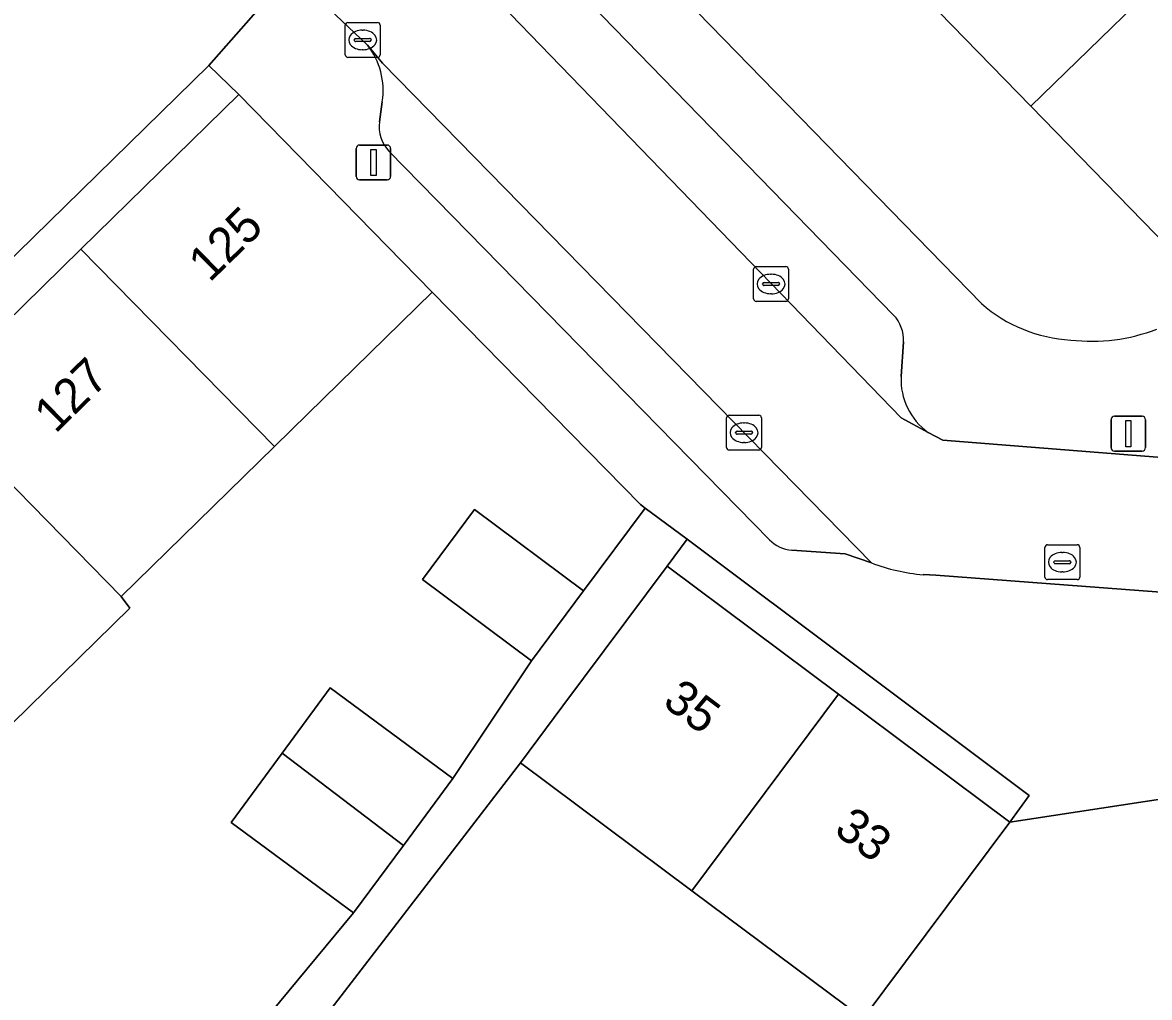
# Model space of a CAD drawing. Extents: x 159217 to 160349, y 381246 to 382172.
# Drawn here: x 159523.05 to 159555.39, y 381383.94 to 381411.93 of the extents above; entities that cross this region are included whole.
import ezdxf

# ---------------------------------------------------------------- set-up
doc = ezdxf.new("R2010")
doc.units = 0
for name, color, linetype in [('IMGEO_Erf', 7, 'Continuous'), ('IMGEO_Kolk', 7, 'Continuous'), ('IMGEO_Lichtmast', 7, 'Continuous'), ('IMGEO_Muur', 7, 'Continuous'), ('IMGEO_Pand', 7, 'Continuous'), ('IMGEO_Pand_nummerreeks', 7, 'Continuous'), ('IMGEO_Parkeervlak_open', 7, 'Continuous'), ('IMGEO_Rijbaan_lokaal_open', 7, 'Continuous'), ('IMGEO_Rioolput', 7, 'Continuous'), ('IMGEO_Voetpad_open', 7, 'Continuous')]:
    doc.layers.add(name, color=color, linetype=linetype)

msp = doc.modelspace()

# ---------------------------------------------------------------- linework, layer by layer
at = {"layer": 'IMGEO_Erf'}
for points in [[(159556.271, 381405.13), (159551.987, 381409.527), (159547.832, 381413.793), (159543.659, 381418.078), (159539.277, 381422.576), (159535.754, 381419.075), (159550.571, 381403.862)], [(159502.761, 381383.899), (159507.153, 381388.204), (159511.546, 381392.509), (159515.938, 381396.813), (159520.331, 381401.117), (159524.724, 381405.421), (159529.252, 381409.859), (159528.398, 381410.697), (159500, 381382.896)], [(159529.359, 381382.532), (159532.55, 381386.372), (159529.032, 381388.97), (159530.5, 381390.959), (159531.881, 381392.828), (159535.399, 381390.23), (159537.652, 381393.612), (159534.527, 381395.944), (159536.022, 381397.948), (159539.147, 381395.616), (159540.921, 381397.994), (159540.781, 381398.099), (159534.803, 381404.193), (159531.232, 381400.694), (159530.275, 381399.757), (159525.882, 381395.453), (159526.123, 381395.12), (159521.776, 381390.857), (159517.385, 381386.551), (159512.994, 381382.244)], [(159557.215, 381389.866), (159551.383, 381388.978), (159548.394, 381384.971), (159547.175, 381383.338), (159542.257, 381387.008), (159537.336, 381390.68), (159530.142, 381381.33)]]:
    msp.add_lwpolyline(points, dxfattribs=at)
msp.add_lwpolyline([(159542.123, 381397.095), (159541.545, 381396.32), (159546.464, 381392.649), (159551.383, 381388.978), (159551.943, 381389.746)], close=True, dxfattribs=at)
for centre, radius, start, end in [((159553.359, 381407.031), 4.221, 228.6546, 266.9275), ((159553.731, 381407.976), 5.195, 263.3872, 291.1084)]:
    msp.add_arc(centre, radius, start, end, dxfattribs=at)
at = {"layer": 'IMGEO_Kolk'}
for p, q in [((159532.31, 381411.003), (159532.31, 381411.855)), ((159532.385, 381411.929), (159533.237, 381411.929)), ((159533.311, 381411.855), (159533.311, 381411.003)), ((159532.612, 381411.472), (159533.01, 381411.472)), ((159532.798, 381411.709), (159532.823, 381411.709)), ((159532.569, 381411.423), (159532.569, 381411.435)), ((159533.007, 381411.386), (159532.609, 381411.386)), ((159532.821, 381411.149), (159532.796, 381411.149)), ((159533.053, 381411.435), (159533.053, 381411.423)), ((159533.237, 381410.929), (159532.385, 381410.929)), ((159544.031, 381403.998), (159544.031, 381404.85)), ((159544.106, 381404.924), (159544.958, 381404.924)), ((159544.519, 381404.704), (159544.544, 381404.704)), ((159545.032, 381404.85), (159545.032, 381403.998)), ((159544.29, 381404.418), (159544.29, 381404.43)), ((159544.728, 381404.381), (159544.33, 381404.381)), ((159544.333, 381404.467), (159544.731, 381404.467)), ((159544.774, 381404.43), (159544.774, 381404.418)), ((159544.542, 381404.144), (159544.517, 381404.144)), ((159544.958, 381403.924), (159544.106, 381403.924)), ((159543.256, 381399.73), (159543.256, 381400.582)), ((159543.331, 381400.656), (159544.183, 381400.656)), ((159544.257, 381400.582), (159544.257, 381399.73)), ((159543.515, 381400.15), (159543.515, 381400.162)), ((159543.558, 381400.199), (159543.956, 381400.199)), ((159543.744, 381400.436), (159543.769, 381400.436)), ((159543.999, 381400.162), (159543.999, 381400.15)), ((159543.953, 381400.113), (159543.555, 381400.113)), ((159543.767, 381399.876), (159543.742, 381399.876)), ((159544.183, 381399.656), (159543.331, 381399.656))]:
    msp.add_line(p, q, dxfattribs=at)
for points in [[(159532.31, 381411.003), (159532.31, 381411.855)], [(159532.385, 381411.929), (159533.237, 381411.929)], [(159533.311, 381411.855), (159533.311, 381411.003)], [(159533.237, 381410.929), (159532.385, 381410.929)], [(159544.031, 381403.998), (159544.031, 381404.85)], [(159544.106, 381404.924), (159544.958, 381404.924)], [(159545.032, 381404.85), (159545.032, 381403.998)], [(159544.958, 381403.924), (159544.106, 381403.924)], [(159543.256, 381399.73), (159543.256, 381400.582)], [(159543.331, 381400.656), (159544.183, 381400.656)], [(159544.257, 381400.582), (159544.257, 381399.73)], [(159544.183, 381399.656), (159543.331, 381399.656)]]:
    msp.add_lwpolyline(points, dxfattribs=at)
for centre, radius, start, end in [((159532.387, 381411.853), 0.0765, 91.552, 178.448), ((159532.387, 381411.853), 0.0765, 91.552, 178.448), ((159533.235, 381411.853), 0.0765, 1.552, 88.448), ((159533.235, 381411.853), 0.0765, 1.552, 88.448), ((159532.609, 381411.432), 0.0403, 85.8775, 175.7526), ((159533.014, 381411.434), 0.0386, 1.7309, 96.639), ((159532.606, 381411.422), 0.0366, 178.938, 274.7102), ((159533.01, 381411.429), 0.043, 264.8664, 352.4533), ((159532.387, 381411.005), 0.0765, 181.552, 268.448), ((159532.387, 381411.005), 0.0765, 181.552, 268.448), ((159533.235, 381411.005), 0.0765, 271.552, 358.448), ((159533.235, 381411.005), 0.0765, 271.552, 358.448), ((159544.108, 381404.848), 0.0765, 91.552, 178.448), ((159544.108, 381404.848), 0.0765, 91.552, 178.448), ((159544.956, 381404.848), 0.0765, 1.552, 88.448), ((159544.956, 381404.848), 0.0765, 1.552, 88.448), ((159544.33, 381404.427), 0.0403, 85.8775, 175.7526), ((159544.327, 381404.417), 0.0366, 178.938, 274.7102), ((159544.731, 381404.424), 0.043, 264.8664, 352.4533), ((159544.735, 381404.429), 0.0386, 1.7309, 96.639), ((159544.108, 381404), 0.0765, 181.552, 268.448), ((159544.108, 381404), 0.0765, 181.552, 268.448), ((159544.956, 381404), 0.0765, 271.552, 358.448), ((159544.956, 381404), 0.0765, 271.552, 358.448), ((159543.333, 381400.58), 0.0765, 91.552, 178.448), ((159543.333, 381400.58), 0.0765, 91.552, 178.448), ((159544.181, 381400.58), 0.0765, 1.552, 88.448), ((159544.181, 381400.58), 0.0765, 1.552, 88.448), ((159543.555, 381400.159), 0.0403, 85.8775, 175.7526), ((159543.552, 381400.149), 0.0366, 178.938, 274.7102), ((159543.956, 381400.156), 0.043, 264.8664, 352.4533), ((159543.96, 381400.161), 0.0386, 1.7309, 96.639), ((159543.333, 381399.732), 0.0765, 181.552, 268.448), ((159543.333, 381399.732), 0.0765, 181.552, 268.448), ((159544.181, 381399.732), 0.0765, 271.552, 358.448), ((159544.181, 381399.732), 0.0765, 271.552, 358.448)]:
    msp.add_arc(centre, radius, start, end, dxfattribs=at)
for centre, major_axis, ratio, start_param, end_param in [((159532.797, 381411.429), (-0.387, 0.002), 0.722429, 4.712389, 7.853982), ((159532.822, 381411.429), (-0.39, 0.002), 0.717154, 1.570796, 4.712389), ((159544.518, 381404.424), (-0.387, 0.002), 0.722429, 4.712389, 7.853982), ((159544.543, 381404.424), (-0.39, 0.002), 0.717154, 1.570796, 4.712389), ((159543.743, 381400.156), (-0.387, 0.002), 0.722429, 4.712389, 7.853982), ((159543.768, 381400.156), (-0.39, 0.002), 0.717154, 1.570796, 4.712389)]:
    msp.add_ellipse(centre, major_axis=major_axis, ratio=ratio, start_param=start_param, end_param=end_param, dxfattribs=at)
at = {"layer": 'IMGEO_Lichtmast'}
for p, q in [((159532.623, 381407.514), (159532.623, 381408.314)), ((159532.623, 381408.314), (159532.623, 381407.514)), ((159532.723, 381408.414), (159533.513, 381408.414)), ((159533.513, 381408.414), (159532.723, 381408.414)), ((159533.613, 381408.314), (159533.613, 381407.514)), ((159533.613, 381407.514), (159533.613, 381408.314)), ((159533.513, 381407.414), (159532.723, 381407.414)), ((159532.723, 381407.414), (159533.513, 381407.414)), ((159554.289, 381399.729), (159554.289, 381400.529)), ((159554.289, 381400.529), (159554.289, 381399.729)), ((159554.389, 381400.629), (159555.179, 381400.629)), ((159555.179, 381400.629), (159554.389, 381400.629)), ((159555.279, 381400.529), (159555.279, 381399.729)), ((159555.279, 381399.729), (159555.279, 381400.529)), ((159555.179, 381399.629), (159554.389, 381399.629)), ((159554.389, 381399.629), (159555.179, 381399.629))]:
    msp.add_line(p, q, dxfattribs=at)
for points in [[(159533.043, 381408.289), (159533.193, 381408.289), (159533.193, 381407.539), (159533.043, 381407.539), (159533.043, 381408.289)], [(159554.709, 381400.504), (159554.859, 381400.504), (159554.859, 381399.754), (159554.709, 381399.754), (159554.709, 381400.504)]]:
    msp.add_lwpolyline(points, dxfattribs=at)
for centre, start, end in [((159532.723, 381408.314), 90, 180), ((159532.723, 381408.314), 90, 180), ((159533.513, 381408.314), 0, 90), ((159533.513, 381408.314), 360, 90), ((159532.723, 381407.514), 180, 270), ((159532.723, 381407.514), 180, 270), ((159533.513, 381407.514), 270, 0), ((159533.513, 381407.514), 270, 0), ((159554.389, 381400.529), 90, 180), ((159554.389, 381400.529), 90, 180), ((159555.179, 381400.529), 0, 90), ((159555.179, 381400.529), 360, 90), ((159554.389, 381399.729), 180, 270), ((159554.389, 381399.729), 180, 270), ((159555.179, 381399.729), 270, 0), ((159555.179, 381399.729), 270, 0)]:
    msp.add_arc(centre, 0.1, start, end, dxfattribs=at)
at = {"layer": 'IMGEO_Muur'}
msp.add_lwpolyline([(159540.781, 381398.099), (159534.803, 381404.193)], dxfattribs=at)
at = {"layer": 'IMGEO_Pand'}
for points in [[(159552.816, 381418.649), (159547.832, 381413.793), (159551.987, 381409.527), (159556.971, 381414.383)], [(159561.255, 381409.985), (159556.971, 381414.383), (159551.987, 381409.527), (159556.271, 381405.13), (159558.383, 381407.188), (159561.062, 381405.254), (159568.52, 381407.973), (159567.026, 381412.071)], [(159524.724, 381405.421), (159530.275, 381399.757), (159531.232, 381400.694), (159534.803, 381404.193), (159529.252, 381409.859)], [(159524.724, 381405.421), (159520.331, 381401.117), (159525.882, 381395.453), (159530.275, 381399.757)], [(159515.938, 381396.813), (159521.776, 381390.857), (159526.123, 381395.12), (159525.882, 381395.453), (159520.331, 381401.117)], [(159537.652, 381393.612), (159539.147, 381395.616), (159536.022, 381397.948), (159534.527, 381395.944)], [(159546.464, 381392.649), (159541.545, 381396.32), (159538.555, 381392.313), (159537.336, 381390.68), (159542.257, 381387.008)], [(159530.5, 381390.959), (159533.978, 381388.307), (159535.399, 381390.23), (159531.881, 381392.828)], [(159546.464, 381392.649), (159542.257, 381387.008), (159547.175, 381383.338), (159548.394, 381384.971), (159551.383, 381388.978)], [(159530.5, 381390.959), (159529.032, 381388.97), (159532.55, 381386.372), (159533.978, 381388.307)]]:
    msp.add_lwpolyline(points, close=True, dxfattribs=at)
at = {"layer": 'IMGEO_Parkeervlak_open'}
for points in [[(159535.334, 381413.963), (159548.266, 381400.58), (159549.041, 381400.165)], [(159548.048, 381403.529), (159538.645, 381413.204)], [(159545.128, 381396.783), (159546.659, 381396.679), (159547.413, 381396.42), (159533.378, 381410.764), (159532.945, 381411.28)], [(159533.372, 381409.657), (159533.29, 381409.078)], [(159533.565, 381408.238), (159544.482, 381397.081)], [(159548.263, 381401.769), (159548.329, 381402.766)]]:
    msp.add_lwpolyline(points, dxfattribs=at)
for centre, radius, start, end in [((159531.312, 381409.983), 2.086, 351.0209, 38.4593), ((159534.283, 381408.938), 1.003, 171.9827, 224.2722), ((159547.334, 381402.833), 0.997, 356.1481, 44.2877), ((159550.12, 381401.679), 1.859, 177.2211, 234.5292), ((159545.2, 381397.788), 1.007, 224.5611, 265.9112)]:
    msp.add_arc(centre, radius, start, end, dxfattribs=at)
at = {"layer": 'IMGEO_Rijbaan_lokaal_open'}
for points in [[(159530.28, 381413.823), (159530.752, 381413.378), (159532.945, 381411.28), (159533.378, 381410.764), (159547.413, 381396.42)], [(159548.892, 381396.081), (159549.264, 381396.063), (159556.228, 381395.543), (159557.302, 381395.935), (159574.715, 381402.29), (159587.216, 381406.822), (159586.002, 381410.162), (159576.527, 381406.681), (159575.242, 381406.211), (159570.96, 381404.644), (159557.628, 381399.765), (159556.544, 381399.493), (159555.859, 381399.431), (159549.457, 381399.942), (159549.041, 381400.165), (159548.266, 381400.58), (159535.334, 381413.963)]]:
    msp.add_lwpolyline(points, dxfattribs=at)
msp.add_arc((159549.338, 381401.422), 5.36, 248.9529, 265.2276, dxfattribs=at)
at = {"layer": 'IMGEO_Rioolput'}
for p, q in [((159552.466, 381396.939), (159553.318, 381396.939)), ((159552.391, 381396.013), (159552.391, 381396.865)), ((159552.879, 381396.719), (159552.904, 381396.719)), ((159553.392, 381396.865), (159553.392, 381396.013)), ((159552.65, 381396.433), (159552.65, 381396.445)), ((159553.088, 381396.396), (159552.69, 381396.396)), ((159552.693, 381396.482), (159553.091, 381396.482)), ((159553.134, 381396.445), (159553.134, 381396.433)), ((159553.318, 381395.939), (159552.466, 381395.939)), ((159552.902, 381396.159), (159552.877, 381396.159))]:
    msp.add_line(p, q, dxfattribs=at)
for points in [[(159552.466, 381396.939), (159553.318, 381396.939)], [(159552.391, 381396.013), (159552.391, 381396.865)], [(159553.392, 381396.865), (159553.392, 381396.013)], [(159553.318, 381395.939), (159552.466, 381395.939)]]:
    msp.add_lwpolyline(points, dxfattribs=at)
for centre, radius, start, end in [((159552.468, 381396.863), 0.0765, 91.552, 178.448), ((159552.468, 381396.863), 0.0765, 91.552, 178.448), ((159553.316, 381396.863), 0.0765, 1.552, 88.448), ((159553.316, 381396.863), 0.0765, 1.552, 88.448), ((159552.69, 381396.442), 0.0403, 85.8775, 175.7526), ((159552.687, 381396.432), 0.0366, 178.938, 274.7102), ((159553.091, 381396.439), 0.043, 264.8664, 352.4533), ((159553.095, 381396.444), 0.0386, 1.7309, 96.639), ((159552.468, 381396.015), 0.0765, 181.552, 268.448), ((159552.468, 381396.015), 0.0765, 181.552, 268.448), ((159553.316, 381396.015), 0.0765, 271.552, 358.448), ((159553.316, 381396.015), 0.0765, 271.552, 358.448)]:
    msp.add_arc(centre, radius, start, end, dxfattribs=at)
for centre, major_axis, ratio, start_param, end_param in [((159552.878, 381396.439), (-0.387, 0.002), 0.722429, 4.712389, 7.853982), ((159552.903, 381396.439), (-0.39, 0.002), 0.717154, 1.570796, 4.712389)]:
    msp.add_ellipse(centre, major_axis=major_axis, ratio=ratio, start_param=start_param, end_param=end_param, dxfattribs=at)
at = {"layer": 'IMGEO_Voetpad_open'}
for points in [[(159532.945, 381411.28), (159530.752, 381413.378), (159528.398, 381410.697), (159529.252, 381409.859), (159534.803, 381404.193), (159540.781, 381398.099), (159540.921, 381397.994), (159542.123, 381397.095), (159551.943, 381389.746), (159551.383, 381388.978), (159557.215, 381389.866), (159558.696, 381390.481), (159558.393, 381391.348), (159587.766, 381402.031), (159591.614, 381403.586), (159627.985, 381416.81), (159628.912, 381417.147), (159659.964, 381428.438)], [(159550.571, 381403.862), (159535.754, 381419.075), (159533.117, 381416.489)], [(159488.88, 381370.142), (159492.843, 381375.889), (159500, 381382.896), (159528.398, 381410.697), (159530.752, 381413.378)], [(159538.645, 381413.204), (159548.048, 381403.529)], [(159533.29, 381409.078), (159533.372, 381409.657)], [(159544.482, 381397.081), (159533.565, 381408.238)], [(159548.329, 381402.766), (159548.263, 381401.769)], [(159549.041, 381400.165), (159549.457, 381399.942), (159555.859, 381399.431), (159556.544, 381399.493)], [(159530.142, 381381.33), (159537.336, 381390.68), (159538.555, 381392.313), (159541.545, 381396.32), (159542.123, 381397.095), (159540.921, 381397.994), (159539.147, 381395.616), (159537.652, 381393.612), (159535.399, 381390.23), (159533.978, 381388.307), (159532.55, 381386.372), (159529.359, 381382.532)], [(159547.413, 381396.42), (159546.659, 381396.679), (159545.128, 381396.783)], [(159556.228, 381395.543), (159549.264, 381396.063), (159548.892, 381396.081)]]:
    msp.add_lwpolyline(points, dxfattribs=at)
for centre, radius, start, end in [((159531.312, 381409.983), 2.086, 351.0209, 38.4593), ((159534.283, 381408.938), 1.003, 171.9827, 224.2722), ((159553.359, 381407.031), 4.221, 228.6546, 266.9275), ((159547.334, 381402.833), 0.997, 356.1481, 44.2877), ((159553.731, 381407.976), 5.195, 263.3872, 291.1084), ((159550.12, 381401.679), 1.859, 177.2211, 234.5292), ((159545.2, 381397.788), 1.007, 224.5611, 265.9112), ((159549.338, 381401.422), 5.36, 248.9529, 265.2276)]:
    msp.add_arc(centre, radius, start, end, dxfattribs=at)

# ---------------------------------------------------------------- texts
at = {"layer": 'IMGEO_Pand_nummerreeks'}
for s, rotation, p in [('125', 44.419, (159528.416, 381404.447)), ('127', 44.419, (159523.989, 381400.11)), ('35', 323.2664, (159541.381, 381392.349)), ('33', 323.2664, (159546.3, 381388.678))]:
    msp.add_text(s, height=1, rotation=rotation, dxfattribs=at).set_placement(p)

doc.saveas('drawing.dxf')
